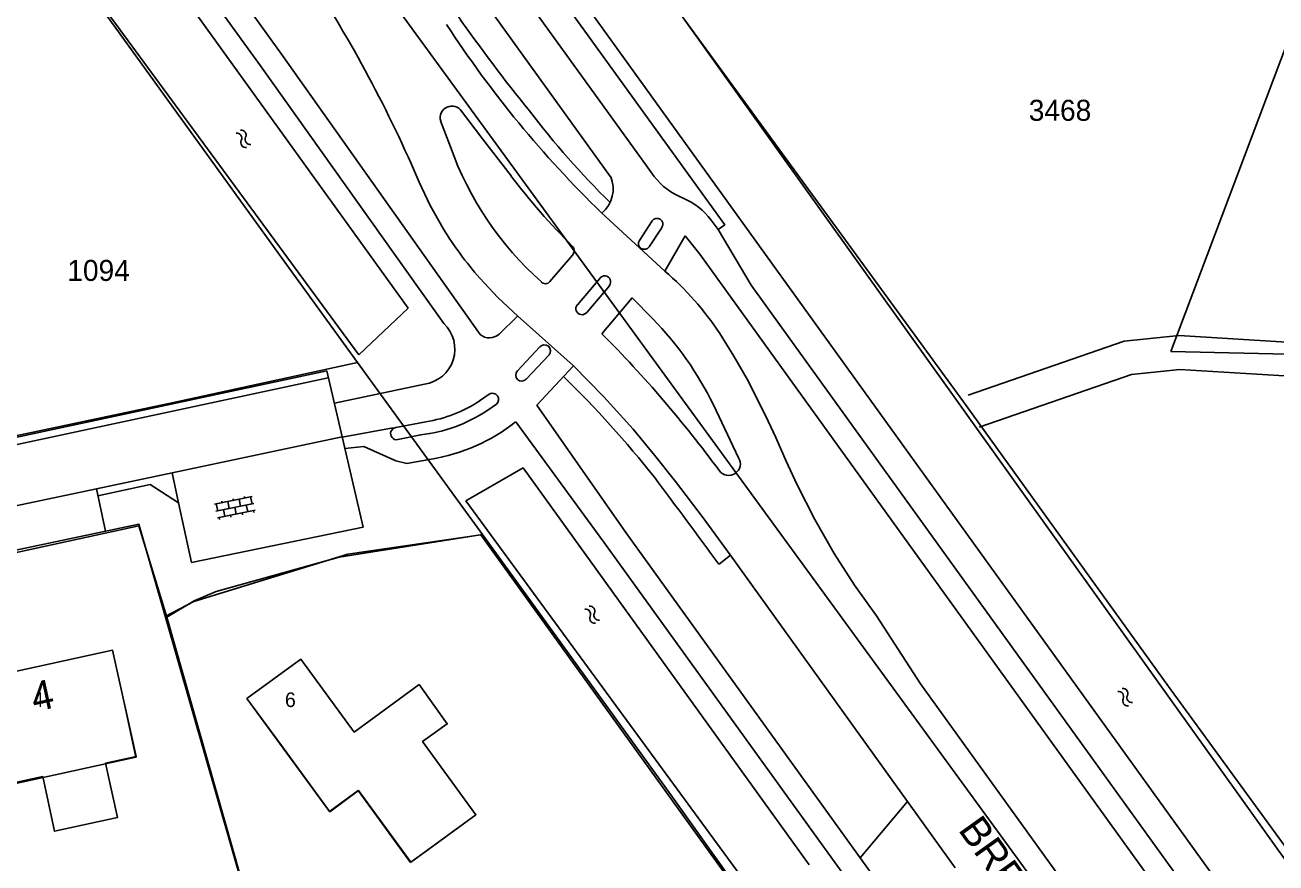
# Model space of a CAD drawing. Extents: x 148816 to 151297, y 399515 to 402500.
# Drawn here: x 150778.9 to 150886.1, y 400552.6 to 400624.4 of the extents above; entities that cross this region are included whole.
import ezdxf

# ---------------------------------------------------------------- set-up
doc = ezdxf.new("R2010")
doc.units = 0
for name, color, linetype in [('B01 Hoofdgebouw  [T] Norm', 7, 'Continuous'), ('B01 hoofgebouw', 7, 'Continuous'), ('G01 perceelsgrens', 7, 'Continuous'), ('G02 sectiegrens', 7, 'Continuous'), ('Q21 Lichtmast  Gem', 7, 'Continuous'), ('S02 Open verharding  Norm', 7, 'Continuous'), ('S05 Water  Norm', 7, 'Continuous'), ('T04 Haag heg  [D] Gem', 7, 'Continuous'), ('T09 Insteek water  [T] Norm', 7, 'Continuous'), ('V00 Kant verharding algemeen  [T] Norm', 7, 'Continuous'), ('V00 Kant verharding algemeen secundair  [T] Gem', 7, 'Continuous'), ('Z01 perceelnummer', 7, 'Continuous'), ('Z02 huisnummer', 7, 'Continuous'), ('Z02 Huisnummer  [Tekst] Norm', 7, 'Continuous'), ('Z06 straatnaam', 7, 'Continuous')]:
    doc.layers.add(name, color=color, linetype=linetype)

msp = doc.modelspace()

# ---------------------------------------------------------------- linework, layer by layer
at = {"layer": 'B01 Hoofdgebouw  [T] Norm'}
for p, q in [((150802.58, 400570.02), (150797.95, 400566.64)), ((150807.14, 400563.78), (150802.58, 400570.02)), ((150812.69, 400567.85), (150807.14, 400563.78)), ((150815.11, 400564.48), (150812.69, 400567.85)), ((150797.95, 400566.64), (150805.02, 400556.98)), ((150813, 400562.96), (150815.11, 400564.48)), ((150817.57, 400556.69), (150813, 400562.96)), ((150807.47, 400558.77), (150805.01, 400556.98)), ((150811.97, 400552.6), (150807.47, 400558.77)), ((150811.97, 400552.6), (150817.57, 400556.69))]:
    msp.add_line(p, q, dxfattribs=at)
msp.add_lwpolyline([(150780.46, 400559.96), (150781.48, 400555.28), (150786.86, 400556.45), (150785.85, 400561.11), (150788.47, 400561.68), (150786.44, 400570.79), (150772.47, 400567.75), (150772.93, 400565.64), (150772.4, 400565.52), (150772.67, 400564.24), (150773.2, 400564.35), (150773.45, 400563.26), (150768.99, 400562.3), (150768.93, 400562.57), (150768.6, 400562.5), (150770.57, 400553.42), (150775.46, 400554.48), (150774.55, 400558.67)], close=True, dxfattribs=at)
at = {"layer": 'B01 hoofgebouw'}
for points in [[(150772.67, 400564.24), (150772.4, 400565.52), (150772.93, 400565.64), (150772.47, 400567.75), (150786.44, 400570.79), (150787.51, 400565.9)], [(150813.54, 400553.75), (150817.57, 400556.69), (150813, 400562.96), (150815.11, 400564.48), (150812.69, 400567.85), (150807.14, 400563.78), (150802.58, 400570.02), (150797.95, 400566.64), (150800.9, 400562.61)], [(150772.93, 400565.64), (150774.47, 400558.57), (150788.45, 400561.61), (150787.51, 400565.9)], [(150800.9, 400562.61), (150805.04, 400556.95), (150807.51, 400558.76), (150812, 400552.63), (150813.54, 400553.75)]]:
    msp.add_lwpolyline(points, dxfattribs=at)
at = {"layer": 'G01 perceelsgrens'}
for points in [[(150877.08, 400596.38), (150899.12, 400654.89)], [(150807.43, 400595.45), (150800.38, 400605.17), (150785.47, 400625.82)], [(150877.08, 400596.38), (150898.31, 400595.9), (150915.31, 400591.98)], [(150756.24, 400584.54), (150791.66, 400592), (150807.43, 400595.45)], [(150818.12, 400580.69), (150816.21, 400583.34), (150807.43, 400595.45)], [(150791.09, 400573.61), (150788.7, 400581.44), (150762.86, 400575.82)], [(150818.12, 400580.69), (150805.85, 400578.76), (150795.32, 400575.83), (150793.42, 400575.02), (150791.09, 400573.61)], [(150839.85, 400550.54), (150834.1, 400558.61), (150818.12, 400580.69)], [(150791.09, 400573.61), (150802.27, 400534.2)]]:
    msp.add_lwpolyline(points, dxfattribs=at)
at = {"layer": 'G02 sectiegrens'}
for points in [[(150828.45, 400634.39), (150859.55, 400591.77)], [(150859.55, 400591.77), (150876.88, 400567.69), (150894.77, 400543.11)]]:
    msp.add_lwpolyline(points, dxfattribs=at)
at = {"layer": 'Q21 Lichtmast  Gem'}
msp.add_lwpolyline([(150470.02, 401545.9), (150556.48, 401148.68), (150587.33, 401006.96), (150639.15, 400861.23), (150792, 400651.61), (150911.82, 400487.27), (150967.93, 400385.83), (150992.88, 400314.71), (150864.37, 400354.64), (150785.76, 400358.38), (150705.9, 400348.4), (150564.28, 400314.71), (150489.42, 400271.04), (150319.72, 400151.26), (150222.4, 400100.1), (150103.26, 400037.48), (150071.61, 400097.7), (150036.48, 400058.92), (149995.31, 400040.21), (149954.13, 400021.49), (149930.42, 400026.48), (149891.12, 400015.25), (149831.23, 399977.82), (149652.8, 400166.23)], dxfattribs=at)
at = {"layer": 'S02 Open verharding  Norm'}
for p, q in [((150795.18, 400583.29), (150798.41, 400583.96)), ((150795.3, 400582.71), (150798.53, 400583.37)), ((150795.33, 400583.32), (150795.45, 400582.74)), ((150795.82, 400583.42), (150795.79, 400583.57)), ((150796.31, 400583.52), (150796.43, 400582.94)), ((150796.8, 400583.62), (150796.77, 400583.77)), ((150796.92, 400583.04), (150797.04, 400582.45)), ((150797.29, 400583.73), (150797.41, 400583.14)), ((150797.78, 400583.83), (150797.75, 400583.97)), ((150798.02, 400582.65), (150797.9, 400583.24)), ((150798.27, 400583.93), (150798.39, 400583.34)), ((150795.42, 400582.12), (150798.65, 400582.78)), ((150795.57, 400582.15), (150795.6, 400582)), ((150795.94, 400582.84), (150796.06, 400582.25)), ((150796.55, 400582.35), (150796.58, 400582.2)), ((150797.53, 400582.55), (150797.56, 400582.4)), ((150798.51, 400582.75), (150798.54, 400582.6))]:
    msp.add_line(p, q, dxfattribs=at)
at = {"layer": 'S05 Water  Norm'}
for centre, start, end in [((150797.46, 400614.93), 333.4651, 97.3201), ((150797.09, 400614.67), 333.4651, 97.3201), ((150797.85, 400614.29), 153.4651, 277.3201), ((150798.22, 400614.55), 153.4651, 277.3201), ((150827.32, 400574.15), 334.8203, 98.6753), ((150826.96, 400573.88), 334.8203, 98.6753), ((150827.73, 400573.52), 154.8203, 278.6753), ((150828.09, 400573.79), 154.8203, 278.6753), ((150872.61, 400566.82), 334.1992, 98.0542), ((150872.98, 400567.09), 334.1992, 98.0542), ((150873.74, 400566.72), 154.1992, 278.0542), ((150873.38, 400566.45), 154.1992, 278.0542)]:
    msp.add_arc(centre, 0.425, start, end, dxfattribs=at)
at = {"layer": 'T04 Haag heg  [D] Gem'}
for p, q in [((150691.64, 400561.07), (150788.68, 400581.59)), ((150788.68, 400581.59), (150804.79, 400525.42)), ((150817.97, 400580.68), (150806.59, 400579.02)), ((150817.97, 400580.68), (150872.83, 400504.58)), ((150806.59, 400579.02), (150793.41, 400574.96)), ((150793.41, 400574.96), (150790.95, 400573.68))]:
    msp.add_line(p, q, dxfattribs=at)
at = {"layer": 'T09 Insteek water  [T] Norm'}
for p, q in [((150799.42, 400664.31), (150888.86, 400540.16)), ((150893.64, 400543.33), (150812.33, 400657.19)), ((150783.93, 400638.74), (150811.76, 400600.1)), ((150784.58, 400627.38), (150807.53, 400596.09)), ((150807.53, 400596.09), (150811.76, 400600.1)), ((150816.69, 400583.6), (150821.61, 400586.42)), ((150846.11, 400552.4), (150821.61, 400586.42)), ((150841.82, 400549.32), (150816.69, 400583.6))]:
    msp.add_line(p, q, dxfattribs=at)
for points in [[(150859.73, 400592.65), (150873.09, 400597.27), (150877.79, 400597.74), (150886.52, 400597.21), (150900.71, 400596.32), (150903.55, 400596.13), (150908.48, 400595.97), (150910.64, 400595.72), (150911.91, 400595.42), (150915.3, 400594.11)], [(150860.67, 400589.91), (150873.72, 400594.42), (150877.84, 400594.83), (150886.34, 400594.32), (150900.52, 400593.43), (150903.41, 400593.23), (150908.27, 400593.07), (150910.14, 400592.86), (150911.05, 400592.65), (150913.81, 400591.58)]]:
    msp.add_lwpolyline(points, dxfattribs=at)
at = {"layer": 'V00 Kant verharding algemeen  [T] Norm'}
for p, q in [((150799.11, 400620.86), (150706.1, 400750)), ((150800.9, 400621.87), (150708.61, 400750)), ((150832.67, 400607.58), (150831.57, 400605.9)), ((150833.5, 400607.03), (150832.41, 400605.36)), ((150833.74, 400603.28), (150835.48, 400606.28)), ((150835.48, 400606.28), (150836.74, 400604.73)), ((150889.62, 400531.35), (150836.74, 400604.73)), ((150891.26, 400532.48), (150841.15, 400602.08)), ((150705.37, 400572.77), (150804.92, 400594.14)), ((150804.8, 400594.73), (150762.49, 400585.65)), ((150804.8, 400594.73), (150807.9, 400581.32)), ((150813.17, 400593.59), (150805.44, 400591.95)), ((150810.49, 400589.83), (150806.12, 400589.03)), ((150791.54, 400585.99), (150785.06, 400584.62)), ((150791.54, 400585.99), (150792.08, 400583.41)), ((150785.06, 400584.62), (150785.83, 400580.99)), ((150789.67, 400584.98), (150785.19, 400584.03)), ((150792.08, 400583.41), (150789.67, 400584.98)), ((150793.2, 400578.31), (150792.08, 400583.41)), ((150807.9, 400581.32), (150793.2, 400578.31)), ((150852.16, 400550.67), (150830.4, 400580.87)), ((150850.54, 400549.53), (150828.52, 400580.04)), ((150839.36, 400578.92), (150838.39, 400578.15)), ((150875.52, 400540.32), (150855.64, 400567.92)), ((150854.53, 400557.83), (150850.48, 400553))]:
    msp.add_line(p, q, dxfattribs=at)
for points in [[(150796.22, 400662.19), (150797.39, 400660.56), (150809.35, 400643.96), (150820.16, 400628.98), (150832.11, 400612.37), (150832.82, 400611.37)], [(150829.1, 400611.36), (150795.09, 400658.6), (150794, 400660.02)], [(150841.15, 400602.08), (150838.32, 400606.83), (150838.88, 400607.24), (150810.74, 400646.23), (150811.7, 400646.84)], [(150817.92, 400597.85), (150800.9, 400621.87)], [(150799.11, 400620.86), (150814.81, 400598.78)], [(150816.33, 400616.98), (150818.12, 400614.6), (150820.57, 400611.43)], [(150815.38, 400613.91), (150814.54, 400616.15)], [(150812.01, 400612.49), (150812.69, 400610.89)], [(150812.69, 400610.89), (150813.65, 400608.88), (150814.75, 400606.93)], [(150833.74, 400603.27), (150828.33, 400608.27)], [(150837.71, 400607.65), (150838.32, 400606.83)], [(150825.84, 400604.64), (150823.9, 400602.39)], [(150817.89, 400602.68), (150819.45, 400601), (150821.11, 400599.43)], [(150828.18, 400602.65), (150826.25, 400600.39)], [(150827.07, 400599.73), (150828.99, 400602.02)], [(150828.35, 400597.91), (150830.94, 400600.98), (150832.72, 400599.18)], [(150821.11, 400599.41), (150819.55, 400597.88)], [(150821.11, 400599.43), (150825.89, 400595.19)], [(150840.79, 400594.01), (150839.66, 400595.99), (150838.44, 400597.93)], [(150823.03, 400596.79), (150821.12, 400594.73)], [(150821.88, 400594), (150823.83, 400596.1)], [(150830.4, 400580.87), (150822.79, 400591.79), (150825.93, 400595.16)], [(150825.89, 400595.19), (150828.51, 400592.51), (150831.02, 400589.73)], [(150842.58, 400590.41), (150841.71, 400592.22), (150840.79, 400594.01)], [(150818.71, 400592.74), (150817.88, 400592.16)], [(150818.5, 400591.3), (150819.33, 400591.87)], [(150837.91, 400591.8), (150840.06, 400587.28)], [(150813.28, 400590.37), (150810.7, 400589.86)], [(150820.97, 400590.36), (150828.52, 400580.04)], [(150831.02, 400589.73), (150832.87, 400587.5), (150834.66, 400585.23)], [(150843.26, 400589.01), (150842.58, 400590.41)], [(150810.88, 400588.83), (150812.84, 400589.23)], [(150845.05, 400585.01), (150844.13, 400587), (150843.26, 400589.01)], [(150813.72, 400587.17), (150811.65, 400586.79), (150810.71, 400587.02), (150807.97, 400588.25), (150806.34, 400588.07)], [(150834.66, 400585.23), (150837.02, 400582.12), (150839.33, 400578.97)], [(150848.25, 400579.07), (150846.58, 400582), (150845.05, 400585.01)], [(150839.33, 400578.97), (150858.61, 400552.15)], [(150851.86, 400573.73), (150849.99, 400576.35), (150848.25, 400579.07)], [(150855.64, 400567.92), (150851.86, 400573.73)]]:
    msp.add_lwpolyline(points, dxfattribs=at)
for centre, radius, start, end in [((150706.3, 400565.31), 115.76, 24.0519, 34.1148), ((150927.27, 400702.61), 135.57, 214.8407, 219.1572), ((150893.89, 400675.72), 94.07, 213.0575, 225.8099), ((150815.51, 400616.42), 1, 34.1277, 195.8114), ((150881.65, 400662.42), 74.86, 217.3522, 225.3661), ((150841.85, 400623.32), 28.09, 199.5795, 228.3091), ((150865.15, 400645.07), 55.85, 217.0363, 225.2329), ((150826.64, 400610.31), 2.68, 309.6992, 23.1073), ((150837.55, 400615.11), 6.02, 218.3073, 248.0862), ((150833.28, 400604.42), 5.48, 36.1147, 68.3859), ((150833.08, 400607.3), 0.5, 326.9304, 146.7384), ((150842.21, 400623.86), 32.26, 211.6596, 221.0568), ((150831.99, 400605.63), 0.5, 146.9932, 326.6756), ((150825.42, 400605.02), 0.561, 318.1278, 45.2808), ((150823.51, 400602.67), 0.477, 222.9434, 323.9176), ((150828.59, 400602.35), 0.515, 320.281, 144.3305), ((150816.33, 400583.22), 26.56, 33.6406, 49.0298), ((150826.65, 400600.06), 0.526, 140.7457, 321.3732), ((150811.87, 400578.98), 29.03, 26.2131, 44.0853), ((150812.74, 400596.58), 3.02, 278.149, 46.7776), ((150818.72, 400598.76), 1.21, 228.7866, 312.9078), ((150823.42, 400596.43), 0.528, 320.5871, 137.7865), ((150753.98, 400524.06), 104.81, 36.3321, 44.7966), ((150821.5, 400594.37), 0.524, 136.6288, 315.0722), ((150763.49, 400530.95), 88.3, 38.2378, 45.7831), ((150818.97, 400592.27), 0.536, 311.4516, 118.9113), ((150811.57, 400601.6), 11.36, 278.6679, 303.7802), ((150811.32, 400602.19), 13.04, 276.7109, 303.4081), ((150810.78, 400589.35), 0.524, 99.3303, 280.5653), ((150811.33, 400602.39), 15.41, 278.9146, 308.7004), ((150839.21, 400586.76), 1, 217.0167, 31.445), ((150281.34, 400170.26), 690.41, 36.21308, 36.9838)]:
    msp.add_arc(centre, radius, start, end, dxfattribs=at)
at = {"layer": 'V00 Kant verharding algemeen secundair  [T] Gem'}
for p, q in [((150806.11, 400589.07), (150791.54, 400585.99)), ((150775.77, 400582.66), (150785.06, 400584.62))]:
    msp.add_line(p, q, dxfattribs=at)

# ---------------------------------------------------------------- texts
at = {"layer": 'Z01 perceelnummer'}
for s, p in [('3468', (150864.91, 400616.15)), ('1094', (150782.57, 400602.43))]:
    msp.add_text(s, height=1.8, dxfattribs=at).set_placement(p)
at = {"layer": 'Z02 huisnummer'}
msp.add_text('4', height=2.5, rotation=12.2429, dxfattribs=at).set_placement((150779.77, 400565.5))
at = {"layer": 'Z02 Huisnummer  [Tekst] Norm'}
for s, p in [('4', (150779.61, 400565.92)), ('6', (150801.21, 400565.92))]:
    msp.add_text(s, height=1.25, dxfattribs=at).set_placement(p)
at = {"layer": 'Z06 straatnaam'}
msp.add_text('BREDERODEWEG', height=2.5, rotation=305.5177, dxfattribs=at).set_placement((150858.81, 400555.4))

doc.saveas('drawing.dxf')
